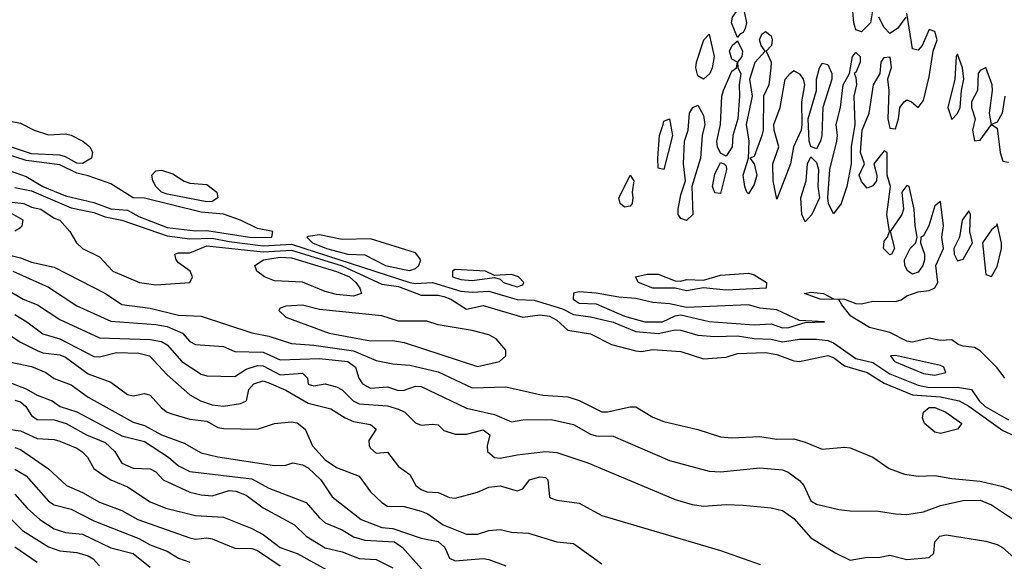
# Model space of a CAD drawing. Header units: metres. Extents: x -46681 to -43747, y -240911 to -237677.
# Tile 349 of 656: x -44541 to -44454, y -240425 to -240377. Entities that reach past the tile are written whole.
import ezdxf

# ---------------------------------------------------------------- set-up
doc = ezdxf.new("R2010")
doc.units = ezdxf.units.M
doc.layers.add('CONTOUR_INDEX', color=1, linetype='Continuous')
doc.layers.add('CONTOUR_INTER', color=3, linetype='Continuous')

msp = doc.modelspace()

# ---------------------------------------------------------------- linework, layer by layer
at = {"layer": 'CONTOUR_INDEX'}
for points, elevation in [([(-44542.095, -240393.387), (-44540.803, -240393.52), (-44540.095, -240393.851), (-44539.286, -240394.02), (-44538.095, -240394.835), (-44537.591, -240395.02), (-44536.707, -240396.02), (-44536.131, -240397.02), (-44535.587, -240397.52), (-44534.095, -240398.254), (-44532.915, -240399.52), (-44530.531, -240400.52), (-44529.095, -240400.739), (-44526.075, -240400.52), (-44525.847, -240400.02), (-44526.068, -240399.52), (-44527.095, -240398.791), (-44527.3, -240398.52), (-44527.412, -240398.02), (-44527.095, -240397.906), (-44526.095, -240397.898), (-44524.595, -240397.287), (-44519.595, -240397.813), (-44517.095, -240397.677), (-44512.595, -240399.058), (-44509.095, -240400.677), (-44507.595, -240400.876), (-44505.595, -240401.646), (-44504.095, -240401.644), (-44503.595, -240401.774), (-44502.964, -240402.02), (-44501.595, -240402.903), (-44500.095, -240402.578), (-44496.595, -240403.606), (-44495.095, -240403.391), (-44494.239, -240403.52), (-44493.595, -240403.869), (-44492.595, -240404.756), (-44490.595, -240405.075), (-44488.739, -240406.02), (-44486.595, -240406.588), (-44486.095, -240406.643), (-44485.095, -240406.461), (-44482.595, -240406.644), (-44480.595, -240407.282), (-44478.595, -240407.152), (-44477.595, -240406.836), (-44475.095, -240406.732), (-44474.095, -240406.902), (-44472.595, -240407.467), (-44472.095, -240407.527), (-44469.595, -240406.99), (-44469.095, -240407.182), (-44468.095, -240407.926), (-44466.099, -240408.52), (-44464.595, -240409.466), (-44462.095, -240410.487), (-44459.595, -240410.672), (-44457.941, -240411.02), (-44457.095, -240411.478), (-44454.095, -240413.641), (-44453.095, -240414.092)], 75), ([(-44541.595, -240395.95), (-44541.095, -240395.662), (-44540.945, -240395.52), (-44540.852, -240395.02), (-44542.095, -240394.294)], 75), ([(-44518.095, -240402.813), (-44518.204, -240403.02), (-44517.595, -240403.604), (-44513.734, -240405.02), (-44510.095, -240405.708), (-44508.095, -240405.681), (-44507.095, -240405.844), (-44500.595, -240407.989), (-44498.66, -240407.52), (-44498.103, -240407.02), (-44498.086, -240406.52), (-44498.97, -240405.52), (-44499.595, -240405.183), (-44501.095, -240404.783), (-44504.095, -240404.289), (-44505.095, -240403.973), (-44507.595, -240403.949), (-44509.095, -240403.484), (-44514.595, -240402.917), (-44516.095, -240402.526), (-44517.595, -240402.617), (-44518.095, -240402.813)], 75), ([(-44543.595, -240404.194), (-44541.095, -240405.828), (-44539.595, -240406.557), (-44539.095, -240406.775), (-44537.595, -240406.948), (-44537.095, -240407.138), (-44535.095, -240408.614), (-44533.095, -240409.363), (-44531.595, -240410.467), (-44531.095, -240410.565), (-44530.095, -240410.362), (-44529.595, -240410.516), (-44528.595, -240411.628), (-44528.095, -240412.028), (-44527.595, -240412.212), (-44526.095, -240412.635), (-44524.595, -240412.816), (-44523.595, -240413.383), (-44523.095, -240413.477), (-44520.095, -240413.532), (-44518.595, -240413.03), (-44517.095, -240412.89), (-44516.595, -240412.96), (-44515.879, -240413.52), (-44515.226, -240415.02), (-44514.095, -240416.252), (-44513.095, -240416.917), (-44511.095, -240417.681), (-44510.095, -240419.081), (-44509.095, -240420.039), (-44508.595, -240420.355), (-44507.095, -240420.385), (-44505.595, -240420.781), (-44505.022, -240421.02), (-44503.651, -240422.02), (-44501.595, -240422.841), (-44500.595, -240422.821), (-44499.595, -240422.498), (-44498.595, -240422.432), (-44497.595, -240422.648), (-44496.095, -240422.741), (-44493.595, -240423.504), (-44492.095, -240423.661), (-44489.595, -240425.476)], 80), ([(-44541.595, -240415.144), (-44541.095, -240415.339), (-44538.595, -240417.051), (-44537.014, -240418.52), (-44535.595, -240419.134), (-44534.095, -240419.99), (-44532.095, -240420.75), (-44530.703, -240421.52), (-44526.095, -240423.15), (-44525.595, -240423.264), (-44524.595, -240423.154), (-44524.095, -240423.254), (-44522.095, -240424.083), (-44520.595, -240424.116), (-44520.095, -240424.285), (-44518.095, -240425.639)], 85)]:
    msp.add_lwpolyline(points, dxfattribs=dict(at, elevation=elevation))
at = {"layer": 'CONTOUR_INTER'}
for points, elevation in [([(-44476.83, -240371.02), (-44476.595, -240370.677), (-44476.271, -240371.02), (-44476.09, -240372.02), (-44476.545, -240374.02), (-44476.511, -240375.52), (-44477.005, -240376.52), (-44476.779, -240377.52), (-44476.889, -240378.02), (-44477.095, -240378.39), (-44477.381, -240378.52), (-44477.595, -240378.812), (-44478.121, -240377.52), (-44478.011, -240377.02), (-44477.684, -240376.52), (-44477.646, -240375.52), (-44477.231, -240374.52), (-44477.186, -240374.02), (-44477.407, -240373.02), (-44477.412, -240372.02), (-44477.095, -240371.298), (-44476.83, -240371.02)], 74), ([(-44465.595, -240376.291), (-44465.796, -240377.52), (-44466.595, -240378.32), (-44467.095, -240378.136), (-44467.282, -240377.52), (-44467.462, -240375.52)], 74), ([(-44453.917, -240409.02), (-44454.595, -240408.086), (-44456.095, -240406.596), (-44456.595, -240406.299), (-44457.595, -240406.18), (-44458.051, -240406.02), (-44458.595, -240405.611), (-44459.595, -240405.684), (-44460.595, -240405.468), (-44462.095, -240405.811), (-44462.595, -240405.726), (-44464.095, -240404.948), (-44465.892, -240404.52), (-44467.539, -240403.52), (-44468.348, -240402.52), (-44468.595, -240402.026), (-44470.271, -240402.02), (-44471.661, -240401.52), (-44471.095, -240401.386), (-44469.969, -240401.52), (-44469.095, -240401.99), (-44468.095, -240402.02), (-44467.095, -240402.398), (-44466.595, -240402.432), (-44465.595, -240402.2), (-44463.595, -240402.21), (-44463.095, -240402.065), (-44462.595, -240401.727), (-44461.595, -240401.353), (-44460.595, -240401.229), (-44460.095, -240400.991), (-44459.843, -240400.52), (-44460.008, -240399.02), (-44459.326, -240397.52), (-44459.499, -240396.52), (-44459.338, -240395.52), (-44459.595, -240393.363), (-44460.095, -240393.752), (-44460.652, -240395.52), (-44461.095, -240396.409), (-44461.336, -240396.52), (-44461.382, -240397.02), (-44461.031, -240398.02), (-44461.018, -240398.52), (-44461.182, -240399.02), (-44461.595, -240399.624), (-44462.095, -240399.795), (-44462.491, -240399.52), (-44462.754, -240399.02), (-44462.783, -240398.52), (-44462.282, -240397.52), (-44461.801, -240397.02), (-44461.664, -240396.52), (-44461.859, -240395.52), (-44461.944, -240394.02), (-44462.365, -240392.02), (-44462.595, -240391.935), (-44463.03, -240392.52), (-44462.885, -240394.02), (-44463.015, -240394.52), (-44464.07, -240396.02), (-44463.673, -240397.52), (-44463.937, -240398.02), (-44464.095, -240398.083), (-44464.657, -240397.52), (-44464.595, -240396.86), (-44464.308, -240396.52), (-44464.114, -240396.02), (-44464.354, -240394.52), (-44464.042, -240392.02), (-44464.327, -240391.02), (-44464.317, -240389.02), (-44464.595, -240388.871), (-44465.502, -240390.02), (-44465.228, -240391.02), (-44465.265, -240391.52), (-44465.595, -240391.954), (-44466.095, -240392.173), (-44466.595, -240391.583), (-44466.804, -240391.02), (-44466.34, -240390.02), (-44466.678, -240389.02), (-44466.538, -240387.02), (-44465.914, -240385.52), (-44465.534, -240383.02), (-44464.934, -240382.02), (-44464.87, -240381.02), (-44464.595, -240380.58), (-44464.095, -240380.546), (-44463.983, -240381.52), (-44464.311, -240382.52), (-44464.179, -240383.52), (-44464.278, -240386.02), (-44464.095, -240386.868), (-44463.595, -240386.916), (-44463.327, -240386.02), (-44463.208, -240385.02), (-44462.817, -240384.52), (-44462.595, -240384.359), (-44462.172, -240384.52), (-44461.595, -240385.028), (-44461.095, -240384.405), (-44460.595, -240382.296), (-44460.242, -240380.02), (-44459.9, -240379.02), (-44460.095, -240378.301), (-44460.595, -240378.11), (-44461.213, -240379.52), (-44461.595, -240379.944), (-44462.095, -240379.814), (-44462.595, -240376.664)], 74), ([(-44462.666, -240377.02), (-44463.407, -240378.02), (-44464.095, -240378.464), (-44464.595, -240377.946), (-44465.064, -240377.02)], 74), ([(-44480.553, -240379.02), (-44480.095, -240378.538), (-44479.661, -240380.52), (-44479.824, -240381.52), (-44480.031, -240382.02), (-44480.595, -240382.507), (-44481.095, -240382.228), (-44481.275, -240381.52), (-44481.216, -240381.02), (-44480.553, -240379.02)], 74), ([(-44475.419, -240378.52), (-44475.095, -240378.283), (-44474.595, -240378.673), (-44474.505, -240379.02), (-44474.571, -240379.52), (-44475.047, -240380.02), (-44474.602, -240381.02), (-44474.634, -240381.52), (-44474.816, -240383.02), (-44475.276, -240384.02), (-44475.304, -240387.02), (-44475.419, -240387.52), (-44476.095, -240389.367), (-44476.496, -240389.52), (-44476.095, -240390.026), (-44475.859, -240391.02), (-44476.095, -240391.835), (-44476.595, -240392.67), (-44476.77, -240392.52), (-44476.925, -240392.02), (-44477.067, -240391.02), (-44476.615, -240389.52), (-44476.555, -240388.02), (-44476.779, -240386.52), (-44476.252, -240384.02), (-44476.502, -240382.52), (-44476.027, -240381.02), (-44475.141, -240380.02), (-44475.485, -240379.52), (-44475.637, -240379.02), (-44475.419, -240378.52)], 74), ([(-44478.042, -240379.52), (-44477.595, -240379.125), (-44477.153, -240380.02), (-44477.212, -240380.52), (-44477.594, -240381.02), (-44477.541, -240381.52), (-44477.302, -240382.02), (-44477.446, -240383.02), (-44477.392, -240384.02), (-44477.543, -240386.02), (-44477.999, -240387.52), (-44478.055, -240388.52), (-44478.595, -240389.35), (-44479.095, -240389.062), (-44479.356, -240388.52), (-44479.413, -240388.02), (-44479.103, -240386.52), (-44478.967, -240384.02), (-44478.835, -240383.52), (-44478.095, -240381.799), (-44477.67, -240381.52), (-44477.597, -240381.02), (-44478.095, -240380.728), (-44478.299, -240380.02), (-44478.042, -240379.52)], 74), ([(-44467.395, -240380.52), (-44467.095, -240380.165), (-44466.726, -240380.52), (-44466.732, -240381.02), (-44467.095, -240381.924), (-44467.259, -240382.02), (-44467.095, -240382.377), (-44467.041, -240383.02), (-44467.285, -240384.02), (-44467.191, -240386.52), (-44467.515, -240388.52), (-44467.521, -240390.02), (-44467.897, -240392.02), (-44468.405, -240393.52), (-44469.095, -240394.441), (-44469.513, -240393.52), (-44469.588, -240393.02), (-44469.404, -240390.52), (-44468.79, -240388.02), (-44468.714, -240387.52), (-44468.831, -240386.52), (-44468.452, -240385.02), (-44468.228, -240383.02), (-44467.674, -240382.02), (-44467.395, -240380.52)], 74), ([(-44458.095, -240380.31), (-44458.205, -240380.52), (-44458.326, -240382.52), (-44458.964, -240385.02), (-44458.595, -240386.079), (-44458.095, -240385.559), (-44457.861, -240385.02), (-44457.758, -240383.52), (-44457.541, -240382.52), (-44457.662, -240381.52), (-44458.095, -240380.31)], 74), ([(-44470.308, -240381.52), (-44470.095, -240381.087), (-44469.595, -240381.218), (-44469.233, -240382.02), (-44469.216, -240382.52), (-44470.028, -240385.02), (-44470.1, -240387.52), (-44470.218, -240388.02), (-44470.595, -240388.689), (-44471.095, -240388.474), (-44471.24, -240388.02), (-44471.333, -240386.02), (-44470.578, -240383.52), (-44470.594, -240382.52), (-44470.308, -240381.52)], 74), ([(-44472.933, -240382.02), (-44472.595, -240381.751), (-44472.095, -240382.042), (-44471.759, -240382.52), (-44471.638, -240383.02), (-44471.915, -240384.52), (-44471.874, -240386.52), (-44471.94, -240387.02), (-44472.63, -240388.52), (-44472.879, -240390.02), (-44474.095, -240393.135), (-44474.417, -240391.52), (-44474.455, -240390.02), (-44473.926, -240388.52), (-44474.347, -240387.02), (-44474.374, -240386.52), (-44473.805, -240385.02), (-44473.373, -240382.52), (-44472.933, -240382.02)], 74), ([(-44455.595, -240381.486), (-44456.095, -240381.75), (-44456.276, -240382.02), (-44456.341, -240383.52), (-44456.854, -240384.52), (-44456.866, -240385.02), (-44456.522, -240386.02), (-44456.771, -240387.02), (-44456.595, -240387.988), (-44456.095, -240387.908), (-44455.097, -240386.52), (-44455.277, -240385.52), (-44455.004, -240383.52), (-44455.041, -240383.02), (-44455.595, -240381.486)], 74), ([(-44453.906, -240384.02), (-44454.151, -240385.52), (-44454.595, -240386.339), (-44455.089, -240386.52), (-44454.595, -240386.862), (-44454.326, -240389.02), (-44454.095, -240389.793), (-44453.595, -240389.883)], 74), ([(-44481.551, -240385.02), (-44481.095, -240384.832), (-44480.595, -240385.745), (-44480.479, -240386.52), (-44480.699, -240387.52), (-44480.869, -240389.52), (-44481.636, -240392.02), (-44481.532, -240394.52), (-44482.095, -240395.051), (-44482.595, -240394.866), (-44482.83, -240394.52), (-44482.828, -240394.02), (-44482.595, -240392.75), (-44482.191, -240391.52), (-44482.36, -240390.02), (-44482.276, -240388.02), (-44481.947, -240387.02), (-44481.824, -240385.52), (-44481.551, -240385.02)], 74), ([(-44543.095, -240386.028), (-44541.095, -240386.41), (-44539.877, -240387.02), (-44538.595, -240387.445), (-44537.095, -240387.36), (-44536.595, -240387.472), (-44535.575, -240388.02), (-44534.951, -240388.52), (-44534.694, -240389.02), (-44534.81, -240389.52), (-44535.595, -240389.997), (-44536.095, -240389.946), (-44537.095, -240389.391), (-44537.595, -240389.252), (-44540.095, -240389.116), (-44544.095, -240387.809)], 74), ([(-44484.176, -240386.52), (-44484.095, -240386.232), (-44483.595, -240386.034), (-44483.334, -240387.52), (-44484.095, -240390.511), (-44484.595, -240390.386), (-44484.651, -240389.52), (-44484.501, -240387.52), (-44484.176, -240386.52)], 74), ([(-44542.095, -240390.606), (-44540.595, -240391.129), (-44539.095, -240392.027), (-44537.095, -240392.86), (-44534.595, -240393.445), (-44533.095, -240394.011), (-44531.595, -240394.134), (-44530.595, -240394.671), (-44528.095, -240395.654), (-44525.595, -240395.94), (-44524.595, -240395.92), (-44520.595, -240396.537), (-44518.817, -240396.52), (-44518.728, -240396.02), (-44520.095, -240395.739), (-44521.595, -240395.019), (-44523.095, -240394.475), (-44525.095, -240394.288), (-44530.095, -240393.068), (-44531.095, -240393.042), (-44533.095, -240391.776), (-44535.095, -240391.067), (-44536.095, -240390.84), (-44537.595, -240390.102), (-44540.595, -240389.711), (-44542.595, -240389.084)], 73), ([(-44479.159, -240390.02), (-44479.095, -240389.906), (-44478.775, -240390.02), (-44478.595, -240390.19), (-44478.545, -240390.52), (-44479.095, -240392.636), (-44479.595, -240392.577), (-44479.797, -240392.02), (-44479.595, -240390.918), (-44479.159, -240390.02)], 74), ([(-44471.14, -240389.52), (-44471.095, -240389.398), (-44470.595, -240389.909), (-44470.409, -240390.52), (-44470.47, -240392.02), (-44470.307, -240393.02), (-44470.986, -240394.52), (-44471.595, -240395.169), (-44471.889, -240394.52), (-44471.959, -240393.02), (-44471.493, -240391.52), (-44471.381, -240390.02), (-44471.14, -240389.52)], 74), ([(-44529.452, -240391.02), (-44529.095, -240390.651), (-44528.595, -240390.584), (-44527.595, -240390.908), (-44526.595, -240391.557), (-44526.095, -240391.733), (-44524.595, -240391.851), (-44523.694, -240392.52), (-44523.61, -240393.02), (-44524.095, -240393.343), (-44524.595, -240393.38), (-44528.095, -240392.7), (-44528.596, -240392.52), (-44529.103, -240392.02), (-44529.371, -240391.52), (-44529.452, -240391.02)], 74), ([(-44487.32, -240391.52), (-44487.095, -240391.022), (-44486.775, -240391.52), (-44486.922, -240392.52), (-44486.841, -240393.02), (-44486.917, -240393.52), (-44487.095, -240393.765), (-44487.595, -240393.863), (-44487.968, -240393.52), (-44488.082, -240393.02), (-44487.32, -240391.52)], 74), ([(-44541.595, -240392.118), (-44540.095, -240392.41), (-44536.595, -240393.93), (-44534.595, -240394.319), (-44533.595, -240394.712), (-44532.095, -240395.009), (-44528.095, -240396.386), (-44526.095, -240396.66), (-44524.095, -240396.594), (-44522.595, -240396.912), (-44519.595, -240397.277), (-44517.095, -240397.135), (-44506.595, -240400.522), (-44506.095, -240400.628), (-44504.595, -240400.524), (-44502.095, -240401.3), (-44501.095, -240401.401), (-44499.595, -240401.299), (-44497.095, -240402.045), (-44495.595, -240402.103), (-44493.095, -240402.851), (-44492.095, -240403.381), (-44490.595, -240403.583), (-44488.595, -240404.054), (-44486.595, -240404.876), (-44484.595, -240405.041), (-44483.095, -240404.72), (-44482.595, -240404.753), (-44481.095, -240405.199), (-44479.595, -240405.306), (-44477.595, -240405.248), (-44476.095, -240405.494), (-44474.595, -240405.56), (-44473.595, -240405.779), (-44472.095, -240405.56), (-44470.595, -240405.552), (-44469.595, -240405.68), (-44469.095, -240405.881), (-44467.095, -240407.259), (-44465.595, -240407.629), (-44464.095, -240408.617), (-44461.595, -240409.64), (-44460.595, -240409.849), (-44458.095, -240409.8), (-44456.868, -240410.02), (-44456.187, -240411.02), (-44455.639, -240411.52), (-44453.595, -240412.714)], 74), ([(-44457.095, -240394.187), (-44457.674, -240395.02), (-44457.925, -240396.52), (-44458.435, -240397.52), (-44458.403, -240398.02), (-44458.095, -240398.614), (-44457.595, -240398.476), (-44456.759, -240397.02), (-44456.992, -240396.02), (-44456.946, -240394.52), (-44457.095, -240394.187)], 74), ([(-44454.595, -240395.324), (-44454.639, -240395.52), (-44455.095, -240395.853), (-44455.875, -240397.02), (-44455.595, -240399.827), (-44455.095, -240399.996), (-44454.595, -240399.115), (-44454.197, -240397.52), (-44454.194, -240397.02), (-44454.595, -240395.324)], 74), ([(-44515.595, -240396.466), (-44515.729, -240396.52), (-44515.231, -240397.02), (-44513.976, -240397.52), (-44512.095, -240398.022), (-44510.595, -240398.09), (-44508.748, -240399.02), (-44507.095, -240399.382), (-44506.595, -240399.468), (-44506.095, -240399.303), (-44505.793, -240399.02), (-44505.641, -240398.52), (-44506.095, -240397.916), (-44510.095, -240396.657), (-44512.595, -240396.71), (-44514.595, -240396.301), (-44515.595, -240396.466)], 73), ([(-44542.595, -240397.97), (-44541.095, -240398.333), (-44540.095, -240398.74), (-44538.095, -240399.159), (-44533.558, -240401.52), (-44532.095, -240402.472), (-44529.595, -240402.803), (-44527.095, -240403.426), (-44525.095, -240403.515), (-44520.595, -240405.004), (-44519.095, -240405.287), (-44517.095, -240405.94), (-44515.095, -240406.087), (-44511.595, -240406.587), (-44509.595, -240407.441), (-44508.095, -240407.732), (-44506.595, -240407.858), (-44504.095, -240408.436), (-44501.095, -240409.868), (-44498.095, -240409.773), (-44494.818, -240410.52), (-44492.595, -240410.653), (-44491.595, -240410.999), (-44489.595, -240411.979), (-44489.095, -240411.995), (-44487.095, -240411.564), (-44486.595, -240411.561), (-44485.095, -240412.479), (-44484.095, -240412.841), (-44481.095, -240413.545), (-44479.095, -240414.196), (-44478.095, -240414.307), (-44475.595, -240414.191), (-44474.095, -240414.401), (-44472.595, -240414.378), (-44471.595, -240414.667), (-44470.095, -240415.315), (-44468.095, -240415.132), (-44467.595, -240415.193), (-44465.606, -240416.02), (-44464.162, -240417.02), (-44462.795, -240417.52), (-44461.595, -240417.699), (-44460.095, -240417.635), (-44458.595, -240417.903), (-44456.095, -240418.134), (-44454.095, -240418.615), (-44451.595, -240419.627)], 76), ([(-44519.576, -240398.52), (-44518.095, -240398.3), (-44517.095, -240398.349), (-44513.095, -240399.549), (-44511.948, -240400.02), (-44511.381, -240400.52), (-44511.026, -240401.02), (-44510.881, -240401.52), (-44511.595, -240401.756), (-44513.095, -240401.589), (-44514.095, -240401.34), (-44516.095, -240400.498), (-44518.595, -240400.386), (-44519.464, -240400.02), (-44520.146, -240399.52), (-44520.343, -240399.02), (-44519.576, -240398.52)], 76), ([(-44541.769, -240399.52), (-44538.595, -240400.938), (-44536.095, -240402.588), (-44533.095, -240403.959), (-44529.095, -240404.248), (-44528.095, -240404.432), (-44526.745, -240405.02), (-44526.095, -240405.748), (-44525.595, -240406.021), (-44523.095, -240406.211), (-44522.095, -240406.652), (-44519.595, -240406.71), (-44518.095, -240407.377), (-44514.595, -240407.281), (-44512.095, -240407.53), (-44511.426, -240408.02), (-44511.128, -240409.02), (-44510.793, -240409.52), (-44510.095, -240409.883), (-44508.595, -240409.775), (-44507.595, -240410.104), (-44507.095, -240410.064), (-44506.095, -240409.726), (-44505.595, -240409.749), (-44501.595, -240411.674), (-44499.095, -240412.236), (-44497.595, -240412.87), (-44496.595, -240412.705), (-44494.095, -240412.678), (-44492.095, -240413.11), (-44490.595, -240413.982), (-44490.095, -240414.123), (-44488.595, -240414.145), (-44483.595, -240416.295), (-44480.095, -240417.259), (-44479.095, -240417.322), (-44475.595, -240416.944), (-44473.595, -240417.13), (-44473.095, -240417.343), (-44472.095, -240418.07), (-44471.712, -240418.52), (-44471.095, -240419.872), (-44470.595, -240420.169), (-44468.595, -240420.635), (-44467.595, -240420.774), (-44465.095, -240420.782), (-44463.595, -240421.04), (-44462.595, -240421.077), (-44461.095, -240420.864), (-44459.595, -240420.29), (-44457.595, -240419.855), (-44456.095, -240419.816), (-44455.095, -240420.223), (-44452.595, -240421.876)], 77), ([(-44502.595, -240399.376), (-44502.835, -240399.52), (-44502.809, -240400.02), (-44502.095, -240400.277), (-44501.095, -240400.362), (-44499.095, -240400.088), (-44498.595, -240400.232), (-44498.309, -240400.52), (-44497.095, -240400.911), (-44496.595, -240400.734), (-44496.496, -240400.52), (-44496.987, -240400.02), (-44497.595, -240399.812), (-44499.095, -240399.908), (-44499.906, -240399.52), (-44502.595, -240399.376)], 73), ([(-44486.609, -240400.02), (-44485.595, -240399.796), (-44484.595, -240399.806), (-44483.095, -240400.39), (-44482.595, -240400.401), (-44482.095, -240400.254), (-44480.595, -240400.318), (-44479.095, -240399.885), (-44476.595, -240399.701), (-44476.095, -240399.86), (-44475.023, -240400.52), (-44475.036, -240401.02), (-44478.595, -240401.226), (-44480.595, -240401.017), (-44482.095, -240401.268), (-44483.095, -240401.02), (-44485.095, -240401.041), (-44486.348, -240400.52), (-44486.609, -240400.02)], 74), ([(-44542.095, -240401.262), (-44540.849, -240402.02), (-44539.568, -240402.52), (-44537.595, -240403.819), (-44534.095, -240405.444), (-44529.595, -240405.594), (-44528.595, -240405.757), (-44528.095, -240406.07), (-44526.799, -240407.52), (-44525.095, -240408.647), (-44524.595, -240408.811), (-44522.095, -240408.861), (-44521.095, -240408.216), (-44520.095, -240407.885), (-44519.595, -240407.931), (-44518.095, -240408.724), (-44516.095, -240408.556), (-44515.679, -240409.02), (-44515.595, -240409.548), (-44515.095, -240409.68), (-44514.095, -240409.5), (-44513.095, -240409.778), (-44512.595, -240410.056), (-44511.616, -240411.02), (-44511.095, -240411.277), (-44508.595, -240411.454), (-44507.595, -240411.75), (-44507.055, -240412.02), (-44506.095, -240412.979), (-44505.595, -240413.167), (-44504.595, -240413.079), (-44504.095, -240413.155), (-44503.595, -240413.647), (-44502.595, -240413.976), (-44501.595, -240413.976), (-44500.095, -240413.574), (-44499.529, -240414.02), (-44499.768, -240415.02), (-44499.729, -240415.52), (-44499.095, -240416.036), (-44498.595, -240416.104), (-44497.095, -240415.796), (-44494.595, -240415.515), (-44493.595, -240415.598), (-44490.84, -240416.52), (-44483.095, -240419.753), (-44481.595, -240420.194), (-44480.595, -240420.345), (-44478.595, -240420.21), (-44477.095, -240420.271), (-44474.595, -240420.508), (-44473.595, -240420.733), (-44472.595, -240421.449), (-44471.095, -240423.172), (-44468.878, -240424.52), (-44467.595, -240425.124), (-44466.095, -240424.875), (-44465.095, -240424.915), (-44464.095, -240424.699), (-44462.595, -240425.075), (-44460.595, -240424.905), (-44460.208, -240424.52), (-44460.107, -240423.52), (-44459.663, -240423.02), (-44459.095, -240422.906), (-44455.595, -240423.454), (-44454.595, -240423.744), (-44454.114, -240424.02), (-44453.095, -240424.913)], 78), ([(-44492.095, -240401.473), (-44492.132, -240402.02), (-44491.595, -240402.371), (-44490.095, -240402.435), (-44487.581, -240403.52), (-44485.796, -240404.02), (-44484.215, -240404.02), (-44483.095, -240403.488), (-44482.595, -240403.389), (-44480.095, -240403.996), (-44476.095, -240404.287), (-44474.595, -240404.208), (-44473.595, -240404.556), (-44473.041, -240404.52), (-44471.595, -240404.076), (-44469.891, -240404.02), (-44472.095, -240403.898), (-44474.095, -240402.964), (-44475.595, -240402.794), (-44476.595, -240402.516), (-44482.095, -240402.733), (-44483.595, -240402.411), (-44485.095, -240402.316), (-44486.595, -240401.957), (-44488.095, -240401.839), (-44490.095, -240401.475), (-44491.595, -240401.349), (-44492.095, -240401.473)], 73), ([(-44541.595, -240403.38), (-44540.516, -240404.02), (-44539.095, -240405.091), (-44537.595, -240405.53), (-44534.595, -240407.078), (-44534.095, -240407.128), (-44532.595, -240406.749), (-44530.595, -240406.805), (-44529.666, -240407.02), (-44528.095, -240408.714), (-44526.095, -240410.478), (-44525.15, -240411.02), (-44524.095, -240411.384), (-44523.095, -240411.493), (-44521.595, -240411.252), (-44521.082, -240411.02), (-44520.847, -240410.02), (-44520.423, -240409.52), (-44519.595, -240409.254), (-44519.095, -240409.424), (-44517.595, -240410.063), (-44515.595, -240411.232), (-44513.595, -240411.728), (-44512.342, -240412.52), (-44511.595, -240412.846), (-44510.095, -240413.123), (-44509.57, -240413.52), (-44510.234, -240414.52), (-44510.217, -240415.02), (-44510.095, -240415.218), (-44509.595, -240415.649), (-44508.595, -240415.575), (-44507.595, -240416.834), (-44506.595, -240417.554), (-44506.061, -240418.52), (-44505.595, -240418.884), (-44505.095, -240419.076), (-44504.095, -240419.151), (-44503.095, -240419.573), (-44502.595, -240419.635), (-44500.595, -240419.106), (-44499.595, -240418.674), (-44498.595, -240418.554), (-44497.095, -240418.988), (-44496.595, -240418.804), (-44496.01, -240418.02), (-44495.095, -240417.757), (-44494.595, -240417.826), (-44494.384, -240418.02), (-44494.235, -240419.52), (-44494.095, -240419.637), (-44493.595, -240419.811), (-44491.595, -240420.093), (-44489.595, -240421.187), (-44479.095, -240424.274), (-44475.561, -240425.52)], 79), ([(-44544.643, -240407.02), (-44540.095, -240407.974), (-44538.836, -240408.52), (-44538.095, -240409.031), (-44536.595, -240409.587), (-44535.095, -240410.707), (-44531.095, -240412.918), (-44530.095, -240413.211), (-44528.595, -240414.026), (-44526.595, -240414.774), (-44525.095, -240415.618), (-44523.595, -240415.982), (-44518.595, -240416.744), (-44517.595, -240416.71), (-44516.965, -240416.52), (-44516.095, -240416.691), (-44515.595, -240416.949), (-44514.481, -240418.02), (-44513.482, -240419.52), (-44510.918, -240421.52), (-44509.095, -240422.249), (-44508.095, -240422.317), (-44505.595, -240423.2), (-44504.095, -240423.494), (-44503.514, -240424.02), (-44503.095, -240424.961), (-44502.595, -240425.183), (-44500.095, -240424.996), (-44499.595, -240425.076), (-44498.095, -240425.651)], 81), ([(-44463.595, -240407.012), (-44464.039, -240407.02), (-44463.667, -240407.52), (-44461.095, -240408.581), (-44460.095, -240408.733), (-44459.119, -240408.52), (-44459.307, -240408.02), (-44459.595, -240407.901), (-44463.595, -240407.012)], 73), ([(-44543.595, -240408.807), (-44540.595, -240409.951), (-44539.595, -240410.503), (-44538.282, -240411.02), (-44537.562, -240411.52), (-44536.095, -240411.978), (-44532.095, -240414.119), (-44530.095, -240414.627), (-44527.975, -240416.02), (-44527.095, -240416.785), (-44526.095, -240417.275), (-44520.595, -240417.932), (-44519.095, -240418.767), (-44515.771, -240420.02), (-44514.595, -240421.4), (-44514.095, -240421.817), (-44512.595, -240422.46), (-44511.595, -240423.083), (-44510.595, -240423.376), (-44507.969, -240423.52), (-44507.262, -240424.02), (-44505.095, -240426.426)], 82), ([(-44541.595, -240410.961), (-44541.095, -240411.116), (-44540.607, -240411.52), (-44540.095, -240412.323), (-44539.595, -240412.685), (-44538.095, -240412.689), (-44537.034, -240413.02), (-44535.245, -240414.02), (-44533.595, -240414.716), (-44532.718, -240415.52), (-44532.095, -240416.538), (-44531.095, -240416.997), (-44529.595, -240417.045), (-44529.095, -240417.314), (-44528.455, -240418.02), (-44526.095, -240419.105), (-44525.095, -240419.353), (-44524.095, -240419.436), (-44522.595, -240418.957), (-44522.019, -240419.02), (-44521.095, -240419.364), (-44519.595, -240420.493), (-44516.81, -240422.02), (-44515.78, -240423.02), (-44514.095, -240424.032), (-44512.595, -240424.388), (-44511.095, -240424.998), (-44509.595, -240425.091), (-44508.095, -240425.827)], 83), ([(-44461.104, -240412.02), (-44460.595, -240411.599), (-44460.095, -240411.607), (-44459.142, -240412.02), (-44457.712, -240413.02), (-44458.106, -240413.52), (-44459.595, -240413.903), (-44460.095, -240413.795), (-44461.019, -240413.02), (-44461.21, -240412.52), (-44461.104, -240412.02)], 76), ([(-44542.595, -240413.458), (-44541.095, -240413.677), (-44539.595, -240414.355), (-44538.095, -240414.438), (-44537.595, -240414.589), (-44536.095, -240415.21), (-44535.664, -240415.52), (-44535.155, -240416.02), (-44534.589, -240417.02), (-44533.872, -240417.52), (-44533.095, -240418.027), (-44531.595, -240418.642), (-44529.595, -240419.972), (-44528.204, -240420.52), (-44525.595, -240421.174), (-44523.095, -240421.336), (-44520.595, -240422.34), (-44519.595, -240422.86), (-44518.095, -240424.008), (-44516.595, -240424.542), (-44513.095, -240426.477)], 84), ([(-44541.595, -240417.064), (-44540.595, -240417.675), (-44538.595, -240419.899), (-44538.095, -240420.231), (-44536.595, -240420.63), (-44534.595, -240421.662), (-44530.595, -240423.205), (-44529.595, -240423.782), (-44528.095, -240424.353), (-44527.095, -240424.971), (-44526.095, -240425.309)], 86), ([(-44541.595, -240419.291), (-44540.487, -240420.52), (-44539.376, -240421.52), (-44538.095, -240422.35), (-44537.095, -240422.696), (-44535.595, -240422.834), (-44533.095, -240424.031), (-44531.095, -240424.542), (-44529.595, -240425.748)], 87), ([(-44542.095, -240421.33), (-44540.91, -240422.52), (-44538.595, -240423.942), (-44537.595, -240424.315), (-44536.095, -240424.447), (-44535.095, -240424.758), (-44534.655, -240425.02), (-44534.095, -240425.635)], 88), ([(-44541.595, -240423.969), (-44539.595, -240425.32)], 89)]:
    msp.add_lwpolyline(points, dxfattribs=dict(at, elevation=elevation))

doc.saveas('drawing.dxf')
